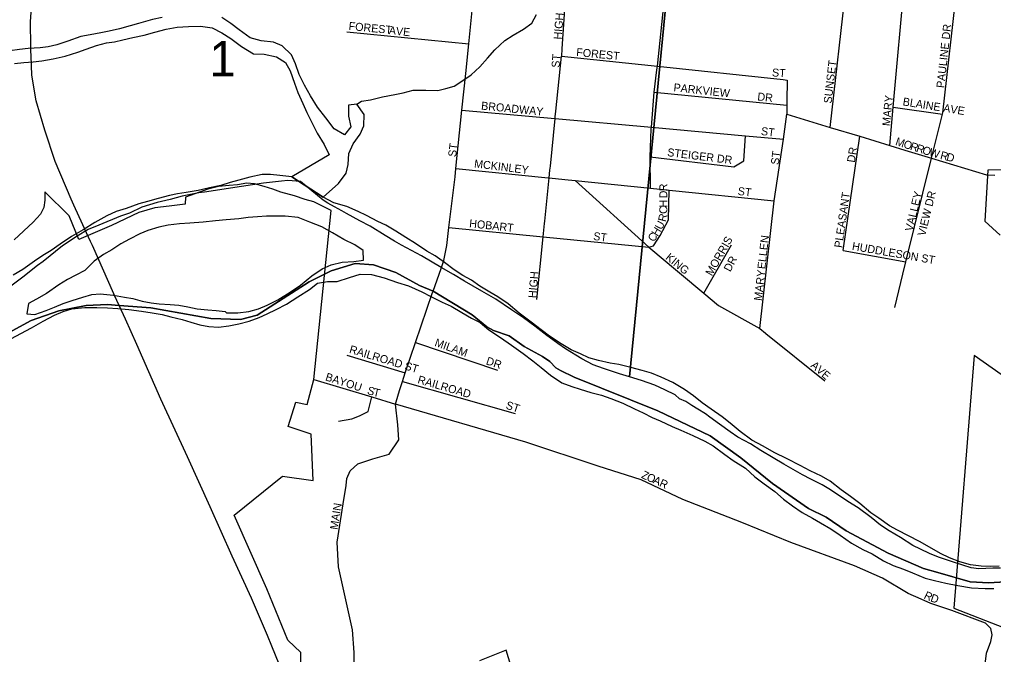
# Model space of a CAD drawing. Extents: x 0 to 1064, y 0 to 440.
# Drawn here: x 224.87 to 243.3, y 158.89 to 170.91 of the extents above; entities that cross this region are included whole.
import ezdxf

# ---------------------------------------------------------------- set-up
doc = ezdxf.new("R2010")
doc.units = 0
for name, color, linetype in [('GM_X_City_Street', 7, 'Continuous'), ('GM_X_City_Street_Text', 7, 'Continuous'), ('GM_X_Corporation', 7, 'Continuous'), ('GM_X_County_Road', 7, 'Continuous'), ('GM_X_Major_River', 7, 'Continuous'), ('GM_X_Minor_River', 7, 'Continuous'), ('GM_X_Section', 7, 'Continuous'), ('GM_X_Section_Text', 7, 'Continuous'), ('GM_X_State_Route', 7, 'Continuous'), ('GM_X_Township', 7, 'Continuous')]:
    doc.layers.add(name, color=color, linetype=linetype)

msp = doc.modelspace()

# ---------------------------------------------------------------- linework, layer by layer
at = {"layer": 'GM_X_City_Street'}
for points in [[(241.335, 168.527), (241.4, 169.25), (241.62, 171.676), (241.722, 172.804)], [(236.931, 169.955), (236.94, 170.024), (237.077, 171.305), (237.122, 171.821), (237.174, 172.186)], [(233.312, 169.885), (233.37, 170.448), (233.494, 171.654)], [(240.212, 168.868), (240.518, 171.598), (240.518, 171.598)], [(235.208, 171.48), (235.132, 170.354)], [(242.273, 168.868), (242.337, 169.12), (242.343, 169.143), (242.615, 171.542)], [(231.066, 170.674), (233.37, 170.448)], [(235.132, 170.354), (235.123, 170.217), (236.94, 170.024), (239.317, 169.771)], [(235.007, 169.065), (235.018, 169.177), (235.123, 170.217)], [(236.825, 168.839), (236.826, 168.869), (236.88, 169.531), (236.931, 169.955)], [(232.847, 166.2), (232.899, 166.346), (232.953, 166.631), (232.994, 166.971), (233.111, 167.934), (233.128, 168.092), (233.241, 169.195), (233.312, 169.885)], [(239.317, 169.771), (239.398, 169.762), (239.39, 169.36)], [(236.88, 169.531), (239.389, 169.29)], [(239.39, 169.36), (239.389, 169.29), (239.386, 169.119), (240.212, 168.868), (240.768, 168.699), (241.335, 168.527), (241.624, 168.439)], [(241.4, 169.25), (242.337, 169.12)], [(233.241, 169.195), (235.002, 169.035)], [(234.906, 168.057), (234.914, 168.136), (235.004, 169.035), (235.007, 169.065)], [(235.002, 169.035), (235.004, 169.035), (236.826, 168.869), (238.605, 168.707), (239.326, 168.641)], [(238.878, 165.06), (239.15, 167.479), (239.326, 168.641), (239.386, 169.119)], [(236.808, 167.717), (236.804, 168.31), (236.825, 168.839)], [(242.127, 168.287), (242.273, 168.867), (242.273, 168.868)], [(236.804, 168.31), (238.385, 168.119), (238.576, 168.236), (238.605, 168.707)], [(240.456, 166.537), (240.768, 168.699)], [(241.586, 166.09), (241.586, 166.09), (241.643, 166.323), (242.127, 168.287)], [(241.624, 168.439), (242.127, 168.287), (243.167, 167.971)], [(233.128, 168.092), (234.871, 167.915)], [(234.804, 167.049), (234.809, 167.095), (234.891, 167.913), (234.906, 168.057)], [(234.871, 167.915), (234.871, 167.915), (234.891, 167.913), (235.188, 167.882)], [(235.188, 167.882), (235.188, 167.882), (235.385, 167.862), (236.808, 167.717), (237.161, 167.681), (239.15, 167.479)], [(235.385, 167.862), (236.775, 166.601), (236.929, 166.472)], [(236.775, 166.601), (236.867, 166.629), (236.992, 166.821), (237.15, 167.116), (237.161, 167.681)], [(234.659, 165.608), (234.779, 166.796), (234.804, 167.049)], [(232.994, 166.971), (234.779, 166.796), (236.775, 166.601)], [(237.818, 165.728), (238.344, 166.644)], [(236.929, 166.472), (236.934, 166.467), (237.818, 165.728), (238.096, 165.495), (238.878, 165.06), (238.987, 164.972)], [(240.456, 166.537), (241.643, 166.323)], [(232.687, 165.742), (232.695, 165.766), (232.847, 166.2)], [(241.431, 165.462), (241.586, 166.09)], [(232.269, 164.518), (232.364, 164.798), (232.687, 165.742)], [(238.987, 164.972), (238.99, 164.97), (240.11, 164.072)], [(232.364, 164.798), (233.915, 164.276)], [(231.066, 164.559), (232.17, 164.226)], [(232.064, 163.905), (232.115, 164.057), (232.17, 164.226), (232.269, 164.518)], [(230.437, 164.097), (231.534, 163.767), (231.984, 163.631)], [(232.115, 164.057), (234.251, 163.452)], [(230.995, 161.743), (231.05, 162.092), (231.061, 162.225), (231.126, 162.371), (231.272, 162.5), (231.558, 162.598), (231.861, 162.684), (232.044, 162.959), (232.028, 163.24), (231.984, 163.631), (232.039, 163.829), (232.064, 163.905)], [(230.908, 163.311), (231.158, 163.355), (231.305, 163.413), (231.464, 163.495), (231.534, 163.767)], [(243.168, 158.381), (243.131, 158.607), (243.166, 158.92), (243.252, 159.143), (243.272, 159.268), (243.248, 159.385), (243.147, 159.487), (242.513, 159.729), (242.114, 159.862), (241.934, 159.941), (241.688, 160.05), (241.199, 160.336), (240.667, 160.57), (239.463, 161.016), (238.54, 161.391), (237.422, 161.829), (236.632, 162.197), (235.818, 162.458), (234.448, 162.91), (231.984, 163.631)], [(231.206, 158.388), (231.203, 158.935), (231.168, 159.363), (230.906, 160.552), (230.882, 161.018), (230.995, 161.743)]]:
    msp.add_lwpolyline(points, dxfattribs=at)
at = {"layer": 'GM_X_Corporation'}
for points in [[(243.985, 168.071), (243.194, 168.06), (243.138, 167.093), (243.428, 166.831)], [(230.202, 158.449), (230.193, 158.934), (229.945, 159.166), (229.552, 160.138), (228.932, 161.53), (229.844, 162.268), (230.428, 162.186), (230.388, 163.061), (229.956, 163.205), (230.101, 163.669), (230.313, 163.624), (230.437, 164.097), (230.768, 167.296), (230.44, 167.46), (230.277, 167.503), (230.07, 167.572), (229.817, 167.642), (229.66, 167.696), (229.498, 167.748), (229.314, 167.801), (229.17, 167.812), (228.993, 167.779), (228.835, 167.766), (228.634, 167.751), (228.435, 167.697), (228.013, 167.545), (228.003, 167.417), (227.701, 167.376), (227.432, 167.346), (227.13, 167.258), (226.613, 167.009), (225.99, 166.747), (225.809, 167.194), (225.349, 167.645), (225.348, 167.49), (225.33, 167.35), (225.267, 167.223), (225.125, 167.071), (224.77, 166.742)], [(244.296, 163.593), (242.931, 164.551), (242.547, 159.77), (243.492, 159.403)], [(234.746, 156.791), (234.078, 158.977), (233.571, 158.772)]]:
    msp.add_lwpolyline(points, dxfattribs=at)
at = {"layer": 'GM_X_County_Road'}
msp.add_lwpolyline([(243.167, 167.971), (243.171, 167.97), (243.328, 167.966)], dxfattribs=at)
at = {"layer": 'GM_X_Major_River'}
msp.add_line((230.613, 167.544), (230.021, 167.929), dxfattribs=at)
for points in [[(230.021, 167.929), (229.796, 167.959), (229.62, 167.975), (229.462, 167.973), (229.23, 167.924), (229.021, 167.869), (228.856, 167.825), (228.678, 167.768), (228.464, 167.725), (228.25, 167.676), (228.024, 167.633), (227.859, 167.613), (227.706, 167.58), (227.492, 167.524), (227.289, 167.463), (227.13, 167.418), (226.885, 167.333), (226.701, 167.277), (226.522, 167.196), (226.294, 167.068), (226.071, 166.928), (225.855, 166.8), (225.638, 166.66), (225.471, 166.536), (225.31, 166.443), (225.15, 166.338), (224.933, 166.179), (224.747, 166.074)], [(239.151, 162.714), (238.941, 162.834), (238.725, 162.949), (238.504, 163.112), (238.319, 163.269), (238.164, 163.388), (237.955, 163.539), (237.788, 163.659), (237.621, 163.791), (237.454, 163.91), (237.232, 164.043), (237.01, 164.14), (236.829, 164.217), (236.654, 164.27), (236.436, 164.324), (236.207, 164.379), (236.049, 164.407), (235.825, 164.455), (235.644, 164.508), (235.482, 164.585), (235.308, 164.656), (235.116, 164.77), (234.901, 164.916), (234.739, 165.035), (234.548, 165.179), (234.322, 165.355), (234.113, 165.53), (233.922, 165.663), (233.766, 165.752), (233.581, 165.866), (233.419, 165.979), (233.257, 166.062), (233.096, 166.169), (232.911, 166.308), (232.732, 166.44), (232.576, 166.523), (232.36, 166.668), (232.181, 166.782), (231.989, 166.902), (231.804, 167.016), (231.647, 167.087), (231.437, 167.201), (231.275, 167.278), (231.065, 167.368), (230.817, 167.441), (230.613, 167.544)], [(230.592, 166.985), (230.364, 167.076), (230.141, 167.161), (229.898, 167.185), (229.728, 167.189), (229.545, 167.188), (229.375, 167.174), (229.198, 167.16), (229.021, 167.134), (228.777, 167.116), (228.576, 167.096), (228.344, 167.072), (228.094, 167.054), (227.899, 167.04), (227.685, 167.015), (227.508, 166.977), (227.3, 166.916), (227.146, 166.853), (226.949, 166.754), (226.788, 166.661), (226.615, 166.55), (226.461, 166.463), (226.281, 166.334), (226.106, 166.162), (225.933, 166.069), (225.779, 165.988), (225.612, 165.889), (225.377, 165.725), (225.192, 165.62), (225.038, 165.533), (225.008, 165.339), (225.16, 165.329), (225.375, 165.403), (225.529, 165.466), (225.695, 165.534), (225.866, 165.591), (226.069, 165.653), (226.24, 165.703), (226.393, 165.717), (226.648, 165.693), (226.854, 165.657), (227.011, 165.629), (227.192, 165.582), (227.362, 165.547), (227.513, 165.531), (227.72, 165.514), (227.884, 165.504), (228.053, 165.475), (228.229, 165.435), (228.435, 165.417), (228.593, 165.401), (228.763, 165.385)], [(228.763, 165.385), (228.786, 165.36), (228.999, 165.361), (229.207, 165.386), (229.391, 165.436), (229.557, 165.505), (229.76, 165.603), (229.989, 165.749), (230.187, 165.884), (230.398, 166.061), (230.596, 166.189), (230.768, 166.264), (230.977, 166.314), (231.196, 166.332), (231.379, 166.352), (231.372, 166.535), (231.216, 166.642), (231.006, 166.744), (230.79, 166.871), (230.592, 166.985)], [(226.532, 165.453), (226.732, 165.442), (226.939, 165.424), (227.175, 165.388), (227.381, 165.359), (227.569, 165.324), (227.732, 165.283), (227.95, 165.235), (228.113, 165.182), (228.282, 165.13), (228.451, 165.101), (228.633, 165.09), (228.829, 165.11), (229.018, 165.148), (229.214, 165.203), (229.405, 165.272), (229.558, 165.341), (229.725, 165.422), (229.922, 165.52), (230.138, 165.66), (230.355, 165.801), (230.51, 165.918), (230.7, 165.95), (230.882, 165.951), (231.115, 166.025), (231.318, 166.092), (231.53, 166.081), (231.772, 166.02), (232.019, 165.935), (232.23, 165.869), (232.483, 165.753), (232.651, 165.67), (232.867, 165.562), (233.036, 165.485), (233.239, 165.364), (233.419, 165.256), (233.587, 165.173), (233.748, 165.035), (233.969, 164.89), (234.178, 164.745), (234.399, 164.588), (234.584, 164.45), (234.739, 164.324), (234.918, 164.18), (235.133, 164.035), (235.32, 163.963), (235.477, 163.917), (235.682, 163.851), (235.881, 163.798), (236.056, 163.739), (236.285, 163.648), (236.508, 163.545), (236.67, 163.468), (236.838, 163.379), (236.994, 163.314), (237.217, 163.211), (237.385, 163.14), (237.608, 163.038), (237.836, 162.929), (237.998, 162.84), (238.213, 162.676), (238.374, 162.563), (238.608, 162.417), (238.786, 162.255), (238.959, 162.123), (239.162, 161.978), (239.329, 161.834), (239.496, 161.709), (239.681, 161.583), (239.873, 161.475), (240.029, 161.386), (240.22, 161.271), (240.4, 161.152), (240.615, 161), (240.825, 160.88), (241.005, 160.796), (241.221, 160.669), (241.401, 160.58), (241.594, 160.508), (241.768, 160.437), (242.009, 160.34), (242.184, 160.293), (242.396, 160.245), (242.626, 160.203), (242.886, 160.154), (243.142, 160.142), (243.306, 160.143)], [(224.716, 164.872), (224.895, 164.965), (225.099, 165.075), (225.315, 165.198), (225.531, 165.314), (225.697, 165.383), (225.862, 165.433), (226.106, 165.457), (226.331, 165.458), (226.532, 165.453)], [(243.408, 160.566), (243.244, 160.558), (243.067, 160.563), (242.867, 160.592), (242.662, 160.646), (242.469, 160.723), (242.295, 160.807), (242.091, 160.927), (241.899, 161.035), (241.689, 161.138), (241.485, 161.246), (241.329, 161.329), (241.132, 161.473), (240.977, 161.575), (240.768, 161.75), (240.595, 161.882), (240.416, 162.008), (240.207, 162.171), (240.045, 162.266), (239.829, 162.369), (239.643, 162.47), (239.397, 162.598), (239.151, 162.714)]]:
    msp.add_lwpolyline(points, dxfattribs=at)
at = {"layer": 'GM_X_Minor_River'}
msp.add_line((230.021, 167.929), (230.613, 167.544), dxfattribs=at)
for points in [[(227.568, 170.949), (227.384, 170.905), (227.121, 170.832), (226.962, 170.788), (226.759, 170.732), (226.564, 170.688), (226.405, 170.656), (226.209, 170.618), (226.032, 170.586), (225.786, 170.501), (225.578, 170.427), (225.412, 170.389), (225.26, 170.375), (225.034, 170.362), (224.87, 170.342), (224.687, 170.316)], [(230.613, 167.544), (230.906, 167.804), (231.051, 168), (231.091, 168.163), (231.103, 168.376), (231.18, 168.556), (231.313, 168.741), (231.384, 168.897), (231.389, 169.11), (231.255, 169.308), (231.096, 169.287), (231.097, 169.081), (231.14, 168.879), (231.021, 168.724), (230.823, 168.838), (230.664, 169.049), (230.505, 169.247), (230.377, 169.463), (230.26, 169.666), (230.162, 169.869), (230.094, 170.072), (230.013, 170.238), (229.841, 170.412), (229.673, 170.477), (229.442, 170.507), (229.237, 170.561), (229.028, 170.712), (228.867, 170.831), (228.699, 170.945)], [(231.255, 169.308), (231.341, 169.36), (231.512, 169.386), (231.739, 169.447), (231.971, 169.49), (232.13, 169.523), (232.32, 169.572), (232.557, 169.573), (232.782, 169.567), (232.935, 169.6), (233.094, 169.65), (233.255, 169.756), (233.416, 169.861), (233.578, 170.015), (233.722, 170.175), (233.866, 170.336), (234.053, 170.513), (234.208, 170.613), (234.406, 170.723), (234.561, 170.841), (234.65, 171.002)], [(224.772, 170.077), (224.949, 170.097), (225.125, 170.105), (225.29, 170.125), (225.504, 170.162), (225.736, 170.217), (225.975, 170.29), (226.129, 170.347), (226.325, 170.415), (226.515, 170.465), (226.668, 170.485), (226.827, 170.524), (227.011, 170.568), (227.231, 170.611), (227.427, 170.667), (227.647, 170.728), (227.855, 170.765), (228.069, 170.778), (228.294, 170.779), (228.512, 170.749), (228.698, 170.653), (228.865, 170.546), (229.068, 170.395), (229.296, 170.256), (229.497, 170.25), (229.733, 170.202), (229.9, 170.095), (229.993, 169.934), (230.072, 169.702), (230.135, 169.53), (230.233, 169.321), (230.308, 169.149), (230.394, 168.971), (230.504, 168.755), (230.633, 168.545), (230.731, 168.349)], [(230.731, 168.349), (230.021, 167.929)]]:
    msp.add_lwpolyline(points, dxfattribs=at)
at = {"layer": 'GM_X_Section'}
for points in [[(237.295, 173.197), (236.41, 164.148), (236.223, 164.206), (235.922, 164.303), (235.723, 164.373), (235.513, 164.486), (235.202, 164.68), (235.058, 164.78), (234.849, 164.929), (234.622, 165.109), (234.407, 165.265), (234.18, 165.414), (233.88, 165.614), (233.617, 165.77), (233.287, 165.958), (233.083, 166.083), (232.849, 166.215), (232.478, 166.434), (232.286, 166.54), (232.1, 166.641), (231.962, 166.716), (231.788, 166.822), (231.507, 166.997), (231.309, 167.098), (231.057, 167.236), (230.967, 167.286), (230.829, 167.362), (230.703, 167.431), (230.613, 167.493), (230.184, 167.846), (229.948, 167.863), (229.826, 167.847), (229.486, 167.811), (229.073, 167.746), (228.368, 167.644), (228.265, 167.628), (227.948, 167.567), (227.717, 167.505), (227.473, 167.443), (227.187, 167.357), (226.949, 167.247), (226.778, 167.189), (226.369, 167.015), (226.167, 166.934), (225.959, 166.811), (225.683, 166.628), (225.314, 166.332), (225.209, 166.255), (224.932, 166.036), (224.68, 165.841)], [(243.431, 160.526), (243.286, 160.529), (243.152, 160.519), (243.025, 160.516), (242.88, 160.537), (242.561, 160.634), (242.26, 160.736), (242.091, 160.806), (241.917, 160.888), (241.773, 160.957), (241.54, 161.107), (241.324, 161.232), (241.162, 161.339), (240.983, 161.487), (240.738, 161.668), (240.541, 161.792), (240.331, 161.936), (240.181, 162.029), (240.056, 162.105), (239.846, 162.212), (239.683, 162.293), (239.33, 162.494), (239.132, 162.613), (238.898, 162.756), (238.701, 162.881), (238.461, 163.007), (238.317, 163.107), (238.114, 163.25), (237.935, 163.387), (237.851, 163.449), (237.707, 163.536), (237.593, 163.605), (237.48, 163.68), (237.359, 163.731), (237.276, 163.805), (237.078, 163.899), (236.892, 163.988), (236.639, 164.077), (236.41, 164.148), (237.295, 173.197)]]:
    msp.add_lwpolyline(points, dxfattribs=at)
at = {"layer": 'GM_X_State_Route'}
for points in [[(225.089, 170.218), (225.086, 170.315), (225.085, 170.396), (225.078, 170.867), (225.091, 171.046), (225.127, 171.516), (225.186, 171.988), (225.272, 172.309)], [(226.212, 166.71), (226.139, 166.869), (225.899, 167.395), (225.848, 167.506), (225.547, 168.219), (225.346, 168.813), (225.186, 169.371), (225.103, 169.853), (225.089, 170.218)], [(226.873, 165.237), (226.752, 165.499), (226.666, 165.687), (226.652, 165.716), (226.248, 166.632), (226.212, 166.71)], [(227.205, 164.502), (227.092, 164.762), (226.873, 165.237)], [(229.643, 159.051), (229.561, 159.251), (229.26, 159.958), (228.895, 160.758), (228.478, 161.687), (228.05, 162.634), (227.542, 163.723), (227.205, 164.502)], [(231.025, 147.417), (231.026, 147.575), (231.031, 148.139), (231.036, 148.917), (231.056, 149.623), (231.135, 150.099), (231.153, 150.73), (231.157, 151.489), (231.153, 152.193), (231.135, 152.801), (231.082, 153.513), (230.993, 154.195), (230.901, 154.781), (230.817, 155.239), (230.71, 155.727), (230.57, 156.3), (230.55, 156.371), (230.365, 157.031), (230.109, 157.815), (229.85, 158.539), (229.643, 159.051)]]:
    msp.add_lwpolyline(points, dxfattribs=at)
at = {"layer": 'GM_X_Township'}
for points in [[(224.73, 165.015), (225.089, 165.212), (225.615, 165.397), (226.131, 165.495), (226.537, 165.516), (226.752, 165.499), (227.357, 165.452), (228.492, 165.252), (229.049, 165.232), (229.368, 165.312), (230.353, 165.947), (230.769, 166.156), (231.22, 166.291), (231.57, 166.264), (231.988, 166.122), (232.436, 165.877), (232.695, 165.766), (233.437, 165.321), (233.711, 165.096), (233.84, 165.022), (234.137, 164.921), (234.421, 164.722), (234.766, 164.533), (234.903, 164.436), (235.015, 164.321), (235.107, 164.27), (235.366, 164.143), (236.951, 163.507), (237.937, 163.034), (238.521, 162.614), (239.118, 162.131), (239.8, 161.659), (240.132, 161.492), (240.512, 161.233), (241.309, 160.81), (241.976, 160.522), (242.248, 160.448), (242.857, 160.272), (243.214, 160.25), (243.726, 160.282)], [(243.726, 160.282), (243.214, 160.25), (242.857, 160.272), (242.248, 160.448), (241.976, 160.522), (241.309, 160.81), (240.512, 161.233), (240.132, 161.492), (239.8, 161.659), (239.118, 162.131), (238.521, 162.614), (237.937, 163.034), (236.951, 163.507), (235.366, 164.143), (235.107, 164.27), (235.015, 164.321), (234.903, 164.436), (234.766, 164.533), (234.421, 164.722), (234.137, 164.921), (233.84, 165.022), (233.711, 165.096), (233.437, 165.321), (232.695, 165.766), (232.436, 165.877), (231.988, 166.122), (231.57, 166.264), (231.22, 166.291), (230.769, 166.156), (230.353, 165.947), (229.368, 165.312), (229.049, 165.232), (228.492, 165.252), (227.357, 165.452), (226.752, 165.499), (226.537, 165.516), (226.131, 165.495), (225.615, 165.397), (225.089, 165.212), (224.73, 165.015)]]:
    msp.add_lwpolyline(points, dxfattribs=at)

# ---------------------------------------------------------------- texts
at = {"layer": 'GM_X_City_Street_Text'}
for s, height, rotation, p in [('HIGH ST', 0.1515, 85.7617, (235.128, 170.525)), ('FOREST', 0.1515, 354.5105, (231.092, 170.712)), ('AVE', 0.1515, 354.0895, (231.853, 170.632)), ('PAULINE DR', 0.1515, 83.7373, (242.368, 169.606)), ('FOREST', 0.1515, 354.5063, (235.399, 170.218)), ('ST', 0.1515, 86.4118, (235.088, 169.992)), ('SUNSET', 0.1515, 83.2894, (240.235, 169.313)), ('ST', 0.1515, 356.4254, (239.105, 169.832)), ('PARKVIEW', 0.1515, 353.7466, (237.239, 169.551)), ('DR', 0.1515, 353.9934, (238.826, 169.378)), ('MARY', 0.1515, 84.5574, (241.342, 168.886)), ('BLAINE AVE', 0.1515, 350.9912, (241.574, 169.285)), ('BROADWAY', 0.1515, 354.3599, (233.599, 169.205)), ('ST', 0.1515, 352.88, (238.893, 168.725)), ('M', 0.152, 342.2331, (241.432, 168.537)), ('ST', 0.1515, 82.8649, (233.128, 168.3)), ('STEIGER DR', 0.1515, 352.8736, (237.12, 168.325)), ('DR', 0.1515, 81.0309, (240.675, 168.194)), ('O', 0.152, 342.2287, (241.584, 168.488)), ('R', 0.152, 342.2439, (241.711, 168.447)), ('R', 0.152, 342.2331, (241.825, 168.411)), ('O', 0.152, 342.2287, (241.94, 168.374)), ('W', 0.152, 344.1202, (242.072, 168.332)), ('ST', 0.1515, 82.8649, (239.235, 168.153)), ('R', 0.152, 345.5262, (242.281, 168.273)), ('D', 0.152, 345.529, (242.397, 168.243)), ('MCKINLEY', 0.1515, 352.9723, (233.466, 168.111)), ('R', 0.152, 90, (237.128, 167.657)), ('ST', 0.1515, 352.8666, (238.453, 167.591)), ('D', 0.152, 90, (237.128, 167.524)), ('PLEASANT', 0.1515, 81.8681, (240.435, 166.581)), ('VALLEY', 0.1515, 76.4639, (241.769, 166.89)), ('VIEW DR', 0.1515, 76.1968, (242.006, 166.802)), ('C', 0.152, 91.1457, (237.13, 167.232)), ('H', 0.152, 90, (237.128, 167.351)), ('R', 0.152, 75.699, (237.095, 167.071)), ('HOBART', 0.1515, 353.9904, (233.373, 166.978)), ('U', 0.152, 61.899, (237.018, 166.917)), ('ST', 0.1515, 352.8649, (235.72, 166.738)), ('C', 0.152, 54.1941, (236.867, 166.687)), ('H', 0.152, 58.5041, (236.944, 166.794)), ('ELLEN', 0.1515, 83.5203, (238.981, 166.18)), ('MORRIS', 0.1515, 60.5275, (237.971, 166.044)), ('HUDDLESON ST', 0.15152, 350.1799, (240.614, 166.551)), ('KING', 0.1515, 320.8236, (237.081, 166.385)), ('DR', 0.1515, 62.1086, (238.319, 166.123)), ('HIGH', 0.1515, 85.1036, (234.648, 165.632)), ('MARY', 0.1515, 83.2095, (238.915, 165.58)), ('MILAM', 0.1515, 340.429, (232.712, 164.735)), ('RAILROAD ST', 0.15152, 343.3632, (231.098, 164.604)), ('DR', 0.1515, 341.5651, (233.685, 164.388)), ('AVE', 0.1515, 319.1826, (239.828, 164.345)), ('BAYOU', 0.1515, 342.3006, (230.645, 164.084)), ('RAILROAD', 0.1515, 343.8352, (232.391, 164.031)), ('S', 0.152, 340.8737, (231.434, 163.83)), ('T', 0.152, 346.3107, (231.55, 163.79)), ('ST', 0.1515, 341.5607, (234.059, 163.55)), ('Z', 0.152, 335.0112, (236.623, 162.242)), ('O', 0.152, 335.5221, (236.721, 162.196)), ('A', 0.152, 335.5515, (236.843, 162.141)), ('R', 0.152, 335.5648, (236.964, 162.085)), ('MAIN', 0.1515, 80.7888, (230.888, 161.248)), ('R', 0.152, 334.7278, (241.97, 159.962)), ('D', 0.152, 340.9657, (242.095, 159.904))]:
    msp.add_text(s, height=height, rotation=rotation, dxfattribs=at).set_placement(p)
at = {"layer": 'GM_X_Section_Text'}
msp.add_text('1', height=0.67, rotation=0, dxfattribs=at).set_placement((228.463, 169.831))

doc.saveas('drawing.dxf')
